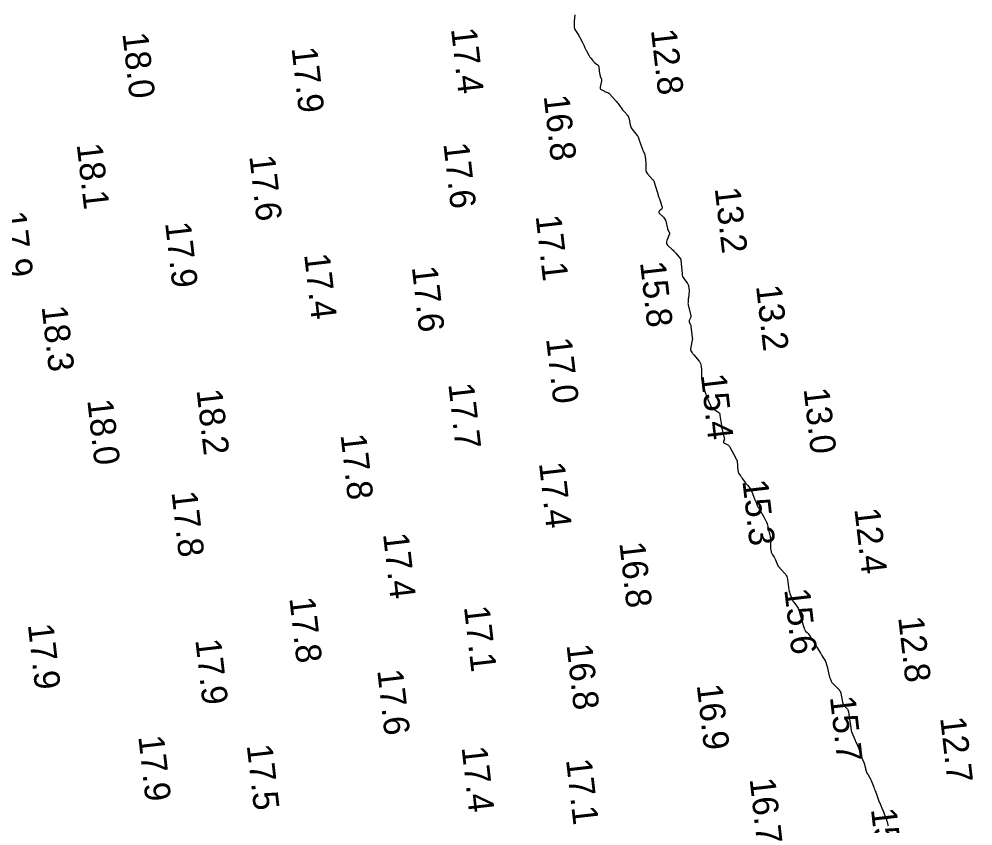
# Model space of a CAD drawing. Extents: x 1023796 to 1112670, y 656573 to 837340.
# Drawn here: x 1110397.3 to 1110583.7, y 679805.9 to 679963.6 of the extents above; entities that cross this region are included whole.
import ezdxf

# ---------------------------------------------------------------- set-up
doc = ezdxf.new("R2010")
doc.units = 0
doc.layers.add('V-CHAN-CONT-15FT', color=7, linetype='Continuous')
doc.layers.add('V-TOPO-SOUN', color=7, linetype='Continuous')

msp = doc.modelspace()

# ---------------------------------------------------------------- linework, layer by layer
at = {"layer": 'V-CHAN-CONT-15FT'}
msp.add_lwpolyline([(1110505.89, 679964.41), (1110505.8, 679963.17), (1110505.79, 679963.03), (1110505.79, 679962.89), (1110505.79, 679962.75), (1110505.79, 679962.61), (1110505.79, 679962.05), (1110505.8, 679961.92), (1110505.83, 679961.79), (1110505.88, 679961.66), (1110505.95, 679961.54), (1110506.58, 679960.51), (1110506.69, 679960.34), (1110506.79, 679960.17), (1110506.89, 679959.99), (1110506.99, 679959.81), (1110507.42, 679959), (1110507.49, 679958.87), (1110507.55, 679958.75), (1110507.61, 679958.62), (1110507.67, 679958.49), (1110507.88, 679957.96), (1110507.94, 679957.83), (1110508, 679957.7), (1110508.06, 679957.57), (1110508.13, 679957.45), (1110508.73, 679956.38), (1110508.8, 679956.25), (1110508.88, 679956.13), (1110508.97, 679956.01), (1110509.06, 679955.89), (1110509.44, 679955.43), (1110509.53, 679955.32), (1110509.64, 679955.21), (1110509.74, 679955.11), (1110509.86, 679955.02), (1110510.36, 679954.63), (1110510.47, 679954.53), (1110510.55, 679954.41), (1110510.61, 679954.28), (1110510.64, 679954.13), (1110510.77, 679952.89), (1110510.79, 679952.77), (1110510.81, 679952.64), (1110510.85, 679952.53), (1110510.89, 679952.41), (1110511.09, 679951.95), (1110511.13, 679951.83), (1110511.15, 679951.71), (1110511.15, 679951.59), (1110511.13, 679951.47), (1110510.86, 679950.23), (1110510.84, 679950.1), (1110510.87, 679949.99), (1110510.94, 679949.89), (1110511.04, 679949.81), (1110511.59, 679949.51), (1110511.69, 679949.46), (1110511.79, 679949.41), (1110511.89, 679949.36), (1110511.99, 679949.32), (1110512.41, 679949.15), (1110512.51, 679949.1), (1110512.6, 679949.05), (1110512.69, 679948.98), (1110512.76, 679948.9), (1110513.89, 679947.65), (1110514.05, 679947.46), (1110514.21, 679947.27), (1110514.37, 679947.07), (1110514.51, 679946.87), (1110515.25, 679945.85), (1110515.32, 679945.76), (1110515.39, 679945.67), (1110515.47, 679945.58), (1110515.55, 679945.49), (1110515.87, 679945.14), (1110515.95, 679945.06), (1110516.01, 679944.98), (1110516.08, 679944.89), (1110516.14, 679944.8), (1110516.38, 679944.42), (1110516.43, 679944.32), (1110516.47, 679944.22), (1110516.51, 679944.12), (1110516.53, 679944.01), (1110516.72, 679942.89), (1110516.78, 679942.68), (1110516.85, 679942.47), (1110516.96, 679942.28), (1110517.08, 679942.1), (1110518.11, 679940.83), (1110518.15, 679940.77), (1110518.18, 679940.72), (1110518.22, 679940.66), (1110518.25, 679940.6), (1110518.36, 679940.35), (1110518.39, 679940.28), (1110518.41, 679940.22), (1110518.44, 679940.16), (1110518.46, 679940.09), (1110519.1, 679938.26), (1110519.14, 679938.14), (1110519.19, 679938.01), (1110519.24, 679937.88), (1110519.29, 679937.76), (1110519.51, 679937.26), (1110519.56, 679937.13), (1110519.6, 679937), (1110519.63, 679936.87), (1110519.65, 679936.74), (1110519.74, 679936.04), (1110519.75, 679935.88), (1110519.77, 679935.71), (1110519.77, 679935.55), (1110519.78, 679935.39), (1110519.78, 679934.16), (1110519.8, 679933.92), (1110519.87, 679933.69), (1110519.98, 679933.48), (1110520.13, 679933.29), (1110521.12, 679932.22), (1110521.14, 679932.19), (1110521.16, 679932.17), (1110521.18, 679932.15), (1110521.2, 679932.13), (1110521.28, 679932.04), (1110521.3, 679932.02), (1110521.32, 679932), (1110521.33, 679931.97), (1110521.35, 679931.95), (1110521.4, 679931.82), (1110521.41, 679931.79), (1110521.43, 679931.75), (1110521.44, 679931.72), (1110521.45, 679931.69), (1110522.01, 679929.81), (1110522.05, 679929.7), (1110522.08, 679929.58), (1110522.12, 679929.46), (1110522.15, 679929.35), (1110522.3, 679928.88), (1110522.33, 679928.77), (1110522.37, 679928.65), (1110522.4, 679928.53), (1110522.44, 679928.42), (1110522.96, 679926.83), (1110522.98, 679926.7), (1110522.97, 679926.58), (1110522.92, 679926.48), (1110522.84, 679926.38), (1110522.43, 679926.01), (1110522.35, 679925.91), (1110522.33, 679925.82), (1110522.35, 679925.72), (1110522.42, 679925.63), (1110523.25, 679924.83), (1110523.4, 679924.65), (1110523.53, 679924.46), (1110523.62, 679924.25), (1110523.69, 679924.03), (1110524, 679922.64), (1110524, 679922.62), (1110524.01, 679922.6), (1110524.02, 679922.58), (1110524.02, 679922.55), (1110524.05, 679922.46), (1110524.06, 679922.44), (1110524.07, 679922.42), (1110524.08, 679922.4), (1110524.1, 679922.38), (1110524.39, 679921.94), (1110524.43, 679921.85), (1110524.45, 679921.77), (1110524.45, 679921.68), (1110524.42, 679921.6), (1110523.87, 679920.26), (1110523.81, 679920.01), (1110523.81, 679919.79), (1110523.9, 679919.58), (1110524.06, 679919.38), (1110524.95, 679918.55), (1110525.13, 679918.37), (1110525.3, 679918.19), (1110525.47, 679918.01), (1110525.63, 679917.82), (1110526.56, 679916.71), (1110526.57, 679916.69), (1110526.59, 679916.67), (1110526.6, 679916.65), (1110526.61, 679916.62), (1110526.64, 679916.54), (1110526.65, 679916.51), (1110526.66, 679916.49), (1110526.66, 679916.47), (1110526.67, 679916.44), (1110526.87, 679913.76), (1110526.91, 679913.51), (1110526.97, 679913.28), (1110527.07, 679913.07), (1110527.2, 679912.86), (1110527.94, 679911.87), (1110528.01, 679911.76), (1110528.07, 679911.65), (1110528.11, 679911.54), (1110528.14, 679911.41), (1110528.23, 679910.92), (1110528.25, 679910.79), (1110528.26, 679910.67), (1110528.26, 679910.54), (1110528.25, 679910.41), (1110528.11, 679909.03), (1110528.1, 679908.92), (1110528.09, 679908.8), (1110528.08, 679908.68), (1110528.07, 679908.56), (1110528.04, 679908.09), (1110528.03, 679907.98), (1110528.04, 679907.86), (1110528.06, 679907.74), (1110528.08, 679907.63), (1110528.59, 679905.62), (1110528.61, 679905.51), (1110528.6, 679905.4), (1110528.58, 679905.29), (1110528.53, 679905.19), (1110528.3, 679904.76), (1110528.26, 679904.67), (1110528.25, 679904.57), (1110528.26, 679904.47), (1110528.29, 679904.37), (1110528.49, 679903.96), (1110528.53, 679903.86), (1110528.57, 679903.76), (1110528.59, 679903.65), (1110528.61, 679903.54), (1110528.87, 679901.31), (1110528.87, 679901.29), (1110528.87, 679901.28), (1110528.88, 679901.27), (1110528.88, 679901.25), (1110528.91, 679901.2), (1110528.91, 679901.19), (1110528.92, 679901.17), (1110528.92, 679901.16), (1110528.91, 679901.14), (1110528.52, 679899.12), (1110528.51, 679899.01), (1110528.52, 679898.9), (1110528.56, 679898.8), (1110528.61, 679898.71), (1110528.87, 679898.33), (1110528.93, 679898.24), (1110529, 679898.15), (1110529.07, 679898.06), (1110529.15, 679897.97), (1110530.2, 679896.73), (1110530.29, 679896.62), (1110530.35, 679896.51), (1110530.41, 679896.39), (1110530.45, 679896.26), (1110530.59, 679895.73), (1110530.62, 679895.59), (1110530.64, 679895.46), (1110530.65, 679895.33), (1110530.66, 679895.19), (1110530.65, 679893.82), (1110530.66, 679893.7), (1110530.66, 679893.59), (1110530.67, 679893.47), (1110530.69, 679893.35), (1110530.76, 679892.88), (1110530.78, 679892.77), (1110530.79, 679892.66), (1110530.81, 679892.55), (1110530.83, 679892.44), (1110530.9, 679892.01), (1110530.93, 679891.91), (1110530.95, 679891.8), (1110530.98, 679891.69), (1110531.02, 679891.59), (1110531.52, 679890.25), (1110531.62, 679890), (1110531.72, 679889.75), (1110531.82, 679889.49), (1110531.92, 679889.24), (1110532.34, 679888.18), (1110532.45, 679887.97), (1110532.58, 679887.79), (1110532.73, 679887.62), (1110532.91, 679887.47), (1110534.05, 679886.66), (1110534.06, 679886.65), (1110534.07, 679886.64), (1110534.09, 679886.64), (1110534.1, 679886.63), (1110534.15, 679886.6), (1110534.16, 679886.6), (1110534.17, 679886.59), (1110534.17, 679886.58), (1110534.18, 679886.56), (1110534.24, 679886.28), (1110534.25, 679886.23), (1110534.26, 679886.18), (1110534.27, 679886.13), (1110534.28, 679886.08), (1110534.61, 679884.1), (1110534.61, 679884.06), (1110534.62, 679884.01), (1110534.62, 679883.97), (1110534.62, 679883.93), (1110534.61, 679883.75), (1110534.61, 679883.71), (1110534.61, 679883.66), (1110534.62, 679883.62), (1110534.63, 679883.58), (1110535.14, 679881.63), (1110535.15, 679881.55), (1110535.15, 679881.47), (1110535.14, 679881.39), (1110535.11, 679881.31), (1110534.98, 679880.99), (1110534.96, 679880.92), (1110534.97, 679880.85), (1110535, 679880.8), (1110535.07, 679880.76), (1110535.71, 679880.43), (1110535.83, 679880.35), (1110535.94, 679880.26), (1110536.04, 679880.15), (1110536.12, 679880.03), (1110537.38, 679877.73), (1110537.39, 679877.71), (1110537.4, 679877.69), (1110537.41, 679877.67), (1110537.41, 679877.65), (1110537.45, 679877.57), (1110537.46, 679877.55), (1110537.47, 679877.53), (1110537.48, 679877.51), (1110537.49, 679877.49), (1110537.58, 679877.34), (1110537.6, 679877.31), (1110537.62, 679877.27), (1110537.62, 679877.24), (1110537.63, 679877.2), (1110537.8, 679875.3), (1110537.82, 679875.16), (1110537.86, 679875.02), (1110537.91, 679874.89), (1110537.98, 679874.77), (1110538.31, 679874.28), (1110538.39, 679874.16), (1110538.47, 679874.04), (1110538.55, 679873.92), (1110538.64, 679873.8), (1110539.25, 679872.94), (1110539.35, 679872.81), (1110539.44, 679872.69), (1110539.54, 679872.57), (1110539.64, 679872.46), (1110540.2, 679871.83), (1110540.23, 679871.79), (1110540.26, 679871.76), (1110540.28, 679871.72), (1110540.31, 679871.68), (1110540.4, 679871.53), (1110540.42, 679871.49), (1110540.44, 679871.45), (1110540.46, 679871.41), (1110540.48, 679871.36), (1110541.1, 679869.63), (1110541.15, 679869.48), (1110541.21, 679869.34), (1110541.27, 679869.2), (1110541.33, 679869.06), (1110541.58, 679868.51), (1110541.64, 679868.37), (1110541.71, 679868.24), (1110541.78, 679868.1), (1110541.86, 679867.97), (1110542.91, 679866.14), (1110542.97, 679866.05), (1110543.01, 679865.95), (1110543.06, 679865.86), (1110543.11, 679865.76), (1110543.35, 679865.21), (1110543.36, 679865.19), (1110543.37, 679865.18), (1110543.38, 679865.16), (1110543.39, 679865.14), (1110543.45, 679865.08), (1110543.46, 679865.06), (1110543.47, 679865.04), (1110543.48, 679865.02), (1110543.49, 679865), (1110543.93, 679863.17), (1110543.95, 679863.07), (1110543.97, 679862.97), (1110544, 679862.87), (1110544.02, 679862.77), (1110544.11, 679862.37), (1110544.13, 679862.27), (1110544.15, 679862.17), (1110544.16, 679862.06), (1110544.16, 679861.96), (1110544.14, 679860.46), (1110544.15, 679860.32), (1110544.16, 679860.18), (1110544.17, 679860.04), (1110544.2, 679859.91), (1110544.32, 679859.36), (1110544.36, 679859.23), (1110544.41, 679859.1), (1110544.47, 679858.97), (1110544.54, 679858.86), (1110544.87, 679858.37), (1110544.95, 679858.25), (1110545.02, 679858.12), (1110545.09, 679857.99), (1110545.14, 679857.86), (1110545.53, 679856.89), (1110545.56, 679856.82), (1110545.6, 679856.75), (1110545.65, 679856.69), (1110545.69, 679856.63), (1110545.9, 679856.39), (1110545.96, 679856.33), (1110546.01, 679856.27), (1110546.06, 679856.21), (1110546.11, 679856.15), (1110547.07, 679855.05), (1110547.23, 679854.84), (1110547.36, 679854.61), (1110547.45, 679854.37), (1110547.5, 679854.11), (1110547.77, 679852), (1110547.81, 679851.78), (1110547.86, 679851.55), (1110547.92, 679851.33), (1110548, 679851.12), (1110548.5, 679849.89), (1110548.51, 679849.86), (1110548.52, 679849.83), (1110548.54, 679849.81), (1110548.56, 679849.79), (1110548.63, 679849.69), (1110548.65, 679849.67), (1110548.67, 679849.65), (1110548.69, 679849.62), (1110548.7, 679849.6), (1110549.42, 679848.6), (1110549.54, 679848.42), (1110549.64, 679848.23), (1110549.72, 679848.04), (1110549.78, 679847.83), (1110550.13, 679846.49), (1110550.18, 679846.31), (1110550.23, 679846.13), (1110550.28, 679845.94), (1110550.34, 679845.76), (1110550.62, 679844.86), (1110550.65, 679844.77), (1110550.68, 679844.67), (1110550.72, 679844.58), (1110550.76, 679844.49), (1110550.94, 679844.08), (1110550.97, 679844.02), (1110551.01, 679843.96), (1110551.05, 679843.91), (1110551.1, 679843.86), (1110551.32, 679843.69), (1110551.37, 679843.64), (1110551.42, 679843.59), (1110551.46, 679843.54), (1110551.5, 679843.48), (1110552.85, 679841.46), (1110552.99, 679841.25), (1110553.12, 679841.05), (1110553.24, 679840.84), (1110553.37, 679840.63), (1110553.93, 679839.65), (1110554.02, 679839.5), (1110554.11, 679839.35), (1110554.2, 679839.21), (1110554.29, 679839.06), (1110554.81, 679838.27), (1110554.83, 679838.24), (1110554.85, 679838.21), (1110554.87, 679838.17), (1110554.88, 679838.14), (1110554.94, 679838), (1110554.96, 679837.96), (1110554.97, 679837.93), (1110554.98, 679837.89), (1110554.99, 679837.85), (1110555.2, 679837.19), (1110555.24, 679837.07), (1110555.27, 679836.94), (1110555.3, 679836.82), (1110555.33, 679836.69), (1110555.65, 679835.19), (1110555.68, 679835.05), (1110555.72, 679834.92), (1110555.77, 679834.79), (1110555.82, 679834.66), (1110556.04, 679834.15), (1110556.11, 679834.03), (1110556.18, 679833.91), (1110556.26, 679833.8), (1110556.36, 679833.7), (1110557.28, 679832.79), (1110557.32, 679832.74), (1110557.37, 679832.7), (1110557.41, 679832.65), (1110557.45, 679832.6), (1110557.64, 679832.39), (1110557.67, 679832.35), (1110557.7, 679832.3), (1110557.73, 679832.26), (1110557.75, 679832.21), (1110557.84, 679832.01), (1110557.86, 679831.96), (1110557.88, 679831.91), (1110557.89, 679831.86), (1110557.9, 679831.81), (1110558.22, 679830.03), (1110558.27, 679829.85), (1110558.34, 679829.68), (1110558.43, 679829.53), (1110558.55, 679829.38), (1110559.08, 679828.84), (1110559.2, 679828.69), (1110559.29, 679828.54), (1110559.35, 679828.37), (1110559.39, 679828.19), (1110559.9, 679824.56), (1110559.91, 679824.53), (1110559.91, 679824.5), (1110559.92, 679824.47), (1110559.93, 679824.45), (1110559.97, 679824.31), (1110559.98, 679824.29), (1110559.99, 679824.28), (1110559.99, 679824.26), (1110560, 679824.25), (1110560.03, 679824.19), (1110560.04, 679824.17), (1110560.05, 679824.16), (1110560.06, 679824.14), (1110560.06, 679824.13), (1110560.62, 679822.79), (1110560.72, 679822.57), (1110560.82, 679822.34), (1110560.92, 679822.12), (1110561.02, 679821.89), (1110561.65, 679820.47), (1110561.7, 679820.35), (1110561.75, 679820.23), (1110561.78, 679820.1), (1110561.81, 679819.97), (1110561.92, 679819.38), (1110561.94, 679819.29), (1110561.97, 679819.19), (1110562, 679819.11), (1110562.05, 679819.02), (1110562.24, 679818.68), (1110562.29, 679818.59), (1110562.33, 679818.51), (1110562.36, 679818.42), (1110562.39, 679818.32), (1110562.7, 679817.15), (1110562.72, 679817.05), (1110562.75, 679816.96), (1110562.78, 679816.87), (1110562.81, 679816.78), (1110562.95, 679816.35), (1110562.97, 679816.3), (1110563, 679816.25), (1110563.02, 679816.2), (1110563.05, 679816.15), (1110563.17, 679815.96), (1110563.2, 679815.91), (1110563.23, 679815.87), (1110563.26, 679815.82), (1110563.29, 679815.77), (1110563.61, 679815.22), (1110563.68, 679815.11), (1110563.73, 679815), (1110563.78, 679814.89), (1110563.83, 679814.77), (1110564.34, 679813.47), (1110564.44, 679813.22), (1110564.54, 679812.96), (1110564.63, 679812.7), (1110564.73, 679812.45), (1110565.42, 679810.51), (1110565.43, 679810.5), (1110565.44, 679810.48), (1110565.45, 679810.47), (1110565.46, 679810.45), (1110565.5, 679810.4), (1110565.51, 679810.39), (1110565.52, 679810.37), (1110565.53, 679810.36), (1110565.54, 679810.34), (1110565.56, 679810.27), (1110565.58, 679810.24), (1110565.59, 679810.21), (1110566.08, 679809.03), (1110566.16, 679808.82), (1110566.24, 679808.62), (1110566.32, 679808.42), (1110566.4, 679808.21), (1110566.75, 679807.29), (1110566.81, 679807.14), (1110566.85, 679806.98), (1110566.9, 679806.83), (1110566.94, 679806.67), (1110567.1, 679806), (1110567.14, 679805.87)], dxfattribs=at)

# ---------------------------------------------------------------- texts
at = {"layer": 'V-TOPO-SOUN'}
for s, p in [('17.4 ', (1110481.71, 679961.65)), ('12.8 ', (1110520.78, 679961.42)), ('18.0 ', (1110417.48, 679960.73)), ('17.9 ', (1110450.54, 679957.91)), ('16.8 ', (1110499.82, 679948.53)), ('18.1 ', (1110408.55, 679939.08)), ('17.6 ', (1110480.22, 679939.2)), ('17.6 ', (1110442.29, 679936.77)), ('13.2 ', (1110533.25, 679930.48)), ('17.9 ', (1110393.65, 679925.79)), ('17.9 ', (1110425.83, 679923.72)), ('17.1 ', (1110498.25, 679925.07)), ('17.4 ', (1110453, 679917.55)), ('17.6 ', (1110474.05, 679915.08)), ('15.8 ', (1110518.65, 679916.01)), ('13.2 ', (1110541.32, 679911.39)), ('18.3 ', (1110401.69, 679907.35)), ('17.0 ', (1110500.29, 679901.09)), ('15.4 ', (1110530.53, 679894.03)), ('17.7 ', (1110481.18, 679892.23)), ('18.2 ', (1110431.97, 679891.05)), ('13.0 ', (1110550.62, 679891.28)), ('18.0 ', (1110410.62, 679889.08)), ('17.8 ', (1110460.12, 679882.29)), ('17.4 ', (1110498.9, 679876.77)), ('15.3 ', (1110538.66, 679873.33)), ('17.8 ', (1110427.08, 679871.1)), ('12.4 ', (1110560.55, 679867.82)), ('17.4 ', (1110468.42, 679862.93)), ('16.8 ', (1110514.61, 679861.19)), ('15.6 ', (1110546.85, 679852.09)), ('17.8 ', (1110450.11, 679850.4)), ('17.1 ', (1110484.24, 679848.69)), ('12.8 ', (1110569.11, 679846.62)), ('17.9 ', (1110399, 679845.21)), ('17.9 ', (1110431.74, 679842.23)), ('16.8 ', (1110504.28, 679841.24)), ('17.6 ', (1110467.29, 679836.28)), ('16.9 ', (1110529.74, 679833.4)), ('15.7 ', (1110555.76, 679831.07)), ('12.7 ', (1110577.31, 679827)), ('17.9 ', (1110420.59, 679823.36)), ('17.5 ', (1110441.78, 679821.63)), ('17.4 ', (1110483.77, 679821.23)), ('17.1 ', (1110504.19, 679818.8)), ('16.7 ', (1110540.07, 679815.06)), ('15.4 ', (1110563.79, 679809.16))]:
    msp.add_text(s, height=5, rotation=276.5594, dxfattribs=at).set_placement(p)

doc.saveas('drawing.dxf')
